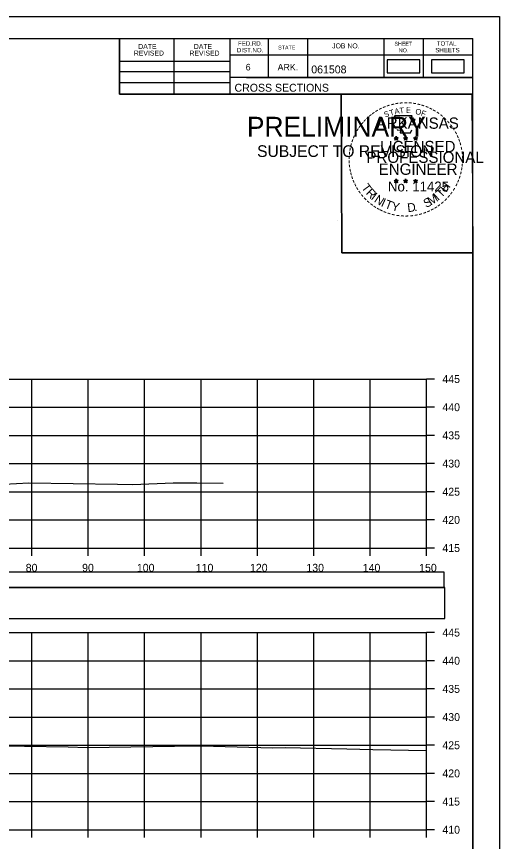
# Model space of a CAD drawing. Extents: x 1371057 to 1372761, y 380005 to 390517.
# Drawn here: x 1372675.1 to 1372760.8, y 389799.6 to 389946 of the extents above; entities that cross this region are included whole.
import ezdxf

# ---------------------------------------------------------------- set-up
doc = ezdxf.new("R2010")
doc.units = 0
for name, color, linetype in [('R_Axis', 7, 'Continuous'), ('R_Axis Annot', 7, 'Continuous'), ('R_Border', 7, 'Continuous'), ('R_Border PE', 7, 'Continuous'), ('R_Border Prem', 7, 'Continuous'), ('R_Dimension', 7, 'Continuous'), ('R_Exist Surface', 7, 'Continuous'), ('R_Grid', 7, 'Continuous'), ('R_No Plot', 7, 'Continuous')]:
    doc.layers.add(name, color=color, linetype=linetype)

msp = doc.modelspace()

# ---------------------------------------------------------------- linework, layer by layer
at = {"layer": 'R_Axis'}
for p, q in [((1372747.84, 389851.66), (1372747.84, 389881.66)), ((1372749.24, 389881.66), (1372747.84, 389881.66)), ((1372749.24, 389876.66), (1372747.84, 389876.66)), ((1372749.24, 389871.66), (1372747.84, 389871.66)), ((1372749.24, 389866.66), (1372747.84, 389866.66)), ((1372749.24, 389861.66), (1372747.84, 389861.66)), ((1372749.24, 389856.66), (1372747.84, 389856.66)), ((1372447.84, 389851.66), (1372747.84, 389851.66)), ((1372677.84, 389850.26), (1372677.84, 389851.66)), ((1372687.84, 389850.26), (1372687.84, 389851.66)), ((1372697.84, 389850.26), (1372697.84, 389851.66)), ((1372707.84, 389850.26), (1372707.84, 389851.66)), ((1372717.84, 389850.26), (1372717.84, 389851.66)), ((1372727.84, 389850.26), (1372727.84, 389851.66)), ((1372737.84, 389850.26), (1372737.84, 389851.66)), ((1372747.84, 389850.26), (1372747.84, 389851.66)), ((1372749.24, 389851.66), (1372747.84, 389851.66)), ((1372747.84, 389801.66), (1372747.84, 389836.66)), ((1372749.24, 389836.66), (1372747.84, 389836.66)), ((1372749.24, 389831.66), (1372747.84, 389831.66)), ((1372749.24, 389826.66), (1372747.84, 389826.66)), ((1372749.24, 389821.66), (1372747.84, 389821.66)), ((1372749.24, 389816.66), (1372747.84, 389816.66)), ((1372749.24, 389811.66), (1372747.84, 389811.66)), ((1372749.24, 389806.66), (1372747.84, 389806.66)), ((1372447.84, 389801.66), (1372747.84, 389801.66)), ((1372677.84, 389800.26), (1372677.84, 389801.66)), ((1372687.84, 389800.26), (1372687.84, 389801.66)), ((1372697.84, 389800.26), (1372697.84, 389801.66)), ((1372707.84, 389800.26), (1372707.84, 389801.66)), ((1372717.84, 389800.26), (1372717.84, 389801.66)), ((1372727.84, 389800.26), (1372727.84, 389801.66)), ((1372737.84, 389800.26), (1372737.84, 389801.66)), ((1372747.84, 389800.26), (1372747.84, 389801.66)), ((1372749.24, 389801.66), (1372747.84, 389801.66))]:
    msp.add_line(p, q, dxfattribs=at)
at = {"layer": 'R_Border'}
for p, q in [((1372439.84, 389942.12), (1372756.02, 389942.12)), ((1372693.38, 389932.24), (1372693.38, 389942.12)), ((1372703.06, 389932.24), (1372703.06, 389942.12)), ((1372712.92, 389942.12), (1372712.92, 389932.24)), ((1372719.76, 389942.12), (1372719.76, 389935.18)), ((1372726.7, 389942.12), (1372726.7, 389935.18)), ((1372740.28, 389942.12), (1372740.28, 389935.18)), ((1372747.22, 389942.12), (1372747.22, 389935.18)), ((1372756.02, 389736.66), (1372756.02, 389942.12)), ((1372756.02, 389939.18), (1372712.92, 389939.18)), ((1372756.02, 389939.2), (1372756.02, 389939.2)), ((1372693.38, 389938.1), (1372712.92, 389938.1)), ((1372693.38, 389936.24), (1372712.92, 389936.24)), ((1372693.38, 389934.3), (1372712.92, 389934.3)), ((1372756.02, 389935.18), (1372712.92, 389935.18)), ((1372715.88, 389935.18), (1372756.02, 389935.18)), ((1372756.02, 389932.24), (1372693.38, 389932.24))]:
    msp.add_line(p, q, dxfattribs=at)
at = {"layer": 'R_Border PE'}
for p, q in [((1372742.1, 389924.5), (1372742.45, 389924.39)), ((1372742.1, 389924.5), (1372742.35, 389924.45)), ((1372742.1, 389924.5), (1372742.34, 389924.38)), ((1372742.23, 389924.09), (1372742.45, 389924.39)), ((1372742.23, 389924.09), (1372742.36, 389924.33)), ((1372742.23, 389924.09), (1372742.45, 389924.31)), ((1372742.45, 389924.75), (1372742.41, 389924.5)), ((1372742.45, 389924.39), (1372742.45, 389924.75)), ((1372742.45, 389924.75), (1372742.5, 389924.5)), ((1372742.8, 389924.5), (1372742.45, 389924.39)), ((1372742.66, 389924.09), (1372742.45, 389924.39)), ((1372742.66, 389924.09), (1372742.45, 389924.3)), ((1372742.8, 389924.5), (1372742.51, 389924.45)), ((1372742.66, 389924.09), (1372742.53, 389924.38)), ((1372742.8, 389924.5), (1372742.59, 389924.4)), ((1372743.77, 389924.5), (1372744.12, 389924.39)), ((1372743.77, 389924.5), (1372744.02, 389924.45)), ((1372743.77, 389924.5), (1372744.01, 389924.38)), ((1372743.9, 389924.09), (1372744.12, 389924.39)), ((1372743.9, 389924.09), (1372744.03, 389924.33)), ((1372743.9, 389924.09), (1372744.12, 389924.31)), ((1372744.12, 389924.75), (1372744.08, 389924.5)), ((1372744.12, 389924.39), (1372744.12, 389924.75)), ((1372744.12, 389924.75), (1372744.17, 389924.5)), ((1372744.47, 389924.5), (1372744.12, 389924.39)), ((1372744.33, 389924.09), (1372744.12, 389924.39)), ((1372744.33, 389924.09), (1372744.12, 389924.3)), ((1372744.47, 389924.5), (1372744.18, 389924.45)), ((1372744.33, 389924.09), (1372744.2, 389924.38)), ((1372744.47, 389924.5), (1372744.26, 389924.4)), ((1372745.53, 389924.49), (1372745.88, 389924.37)), ((1372745.53, 389924.49), (1372745.79, 389924.44)), ((1372745.53, 389924.49), (1372745.77, 389924.36)), ((1372745.67, 389924.08), (1372745.88, 389924.37)), ((1372745.67, 389924.08), (1372745.79, 389924.32)), ((1372745.67, 389924.08), (1372745.88, 389924.29)), ((1372745.88, 389924.74), (1372745.84, 389924.49)), ((1372745.88, 389924.37), (1372745.88, 389924.74)), ((1372745.88, 389924.74), (1372745.93, 389924.49)), ((1372746.23, 389924.49), (1372745.88, 389924.37)), ((1372746.1, 389924.08), (1372745.88, 389924.37)), ((1372746.1, 389924.08), (1372745.88, 389924.29)), ((1372746.23, 389924.49), (1372745.94, 389924.44)), ((1372746.1, 389924.08), (1372745.96, 389924.37)), ((1372746.23, 389924.49), (1372746.03, 389924.38)), ((1372742.1, 389916.92), (1372742.45, 389916.81)), ((1372742.1, 389916.92), (1372742.35, 389916.88)), ((1372742.1, 389916.92), (1372742.33, 389916.8)), ((1372742.23, 389916.52), (1372742.45, 389916.81)), ((1372742.23, 389916.52), (1372742.36, 389916.76)), ((1372742.23, 389916.52), (1372742.44, 389916.73)), ((1372742.45, 389917.18), (1372742.4, 389916.93)), ((1372742.66, 389916.52), (1372742.44, 389916.73)), ((1372742.45, 389916.81), (1372742.45, 389917.18)), ((1372742.45, 389917.18), (1372742.49, 389916.93)), ((1372742.79, 389916.92), (1372742.45, 389916.81)), ((1372742.66, 389916.52), (1372742.45, 389916.81)), ((1372742.79, 389916.92), (1372742.51, 389916.88)), ((1372742.66, 389916.52), (1372742.52, 389916.81)), ((1372742.79, 389916.92), (1372742.59, 389916.82)), ((1372743.77, 389916.92), (1372744.11, 389916.81)), ((1372743.77, 389916.92), (1372744.02, 389916.88)), ((1372743.77, 389916.92), (1372744, 389916.8)), ((1372743.9, 389916.52), (1372744.11, 389916.81)), ((1372743.9, 389916.52), (1372744.02, 389916.76)), ((1372743.9, 389916.52), (1372744.11, 389916.73)), ((1372744.11, 389917.18), (1372744.07, 389916.93)), ((1372744.11, 389916.81), (1372744.11, 389917.18)), ((1372744.11, 389917.18), (1372744.16, 389916.93)), ((1372744.46, 389916.92), (1372744.11, 389916.81)), ((1372744.33, 389916.52), (1372744.11, 389916.81)), ((1372744.33, 389916.52), (1372744.11, 389916.73)), ((1372744.46, 389916.92), (1372744.18, 389916.88)), ((1372744.33, 389916.52), (1372744.19, 389916.81)), ((1372744.46, 389916.92), (1372744.26, 389916.82)), ((1372745.53, 389916.91), (1372745.88, 389916.8)), ((1372745.53, 389916.91), (1372745.79, 389916.87)), ((1372745.53, 389916.91), (1372745.77, 389916.79)), ((1372745.67, 389916.51), (1372745.88, 389916.8)), ((1372745.67, 389916.51), (1372745.79, 389916.75)), ((1372745.67, 389916.51), (1372745.88, 389916.72)), ((1372745.88, 389917.17), (1372745.84, 389916.92)), ((1372745.88, 389916.8), (1372745.88, 389917.17)), ((1372745.88, 389917.17), (1372745.93, 389916.92)), ((1372746.23, 389916.91), (1372745.88, 389916.8)), ((1372746.09, 389916.51), (1372745.88, 389916.8)), ((1372746.09, 389916.51), (1372745.88, 389916.72)), ((1372746.23, 389916.91), (1372745.94, 389916.87)), ((1372746.09, 389916.51), (1372745.96, 389916.8)), ((1372746.23, 389916.91), (1372746.02, 389916.81))]:
    msp.add_line(p, q, dxfattribs=at)
for points in [[(1372742.14, 389928.38), (1372742.41, 389927.55)], [(1372745.65, 389927.45), (1372745.79, 389927.74), (1372745.11, 389927.71), (1372745.26, 389928.38), (1372742.14, 389928.38)], [(1372742.63, 389925.95), (1372742.63, 389925.87), (1372743.2, 389925.85), (1372743.14, 389925.37), (1372745.01, 389925.37), (1372745.21, 389925.91)], [(1372742.45, 389924.75), (1372742.66, 389924.09), (1372742.1, 389924.5), (1372742.8, 389924.5), (1372742.23, 389924.09), (1372742.45, 389924.75)], [(1372744.12, 389924.75), (1372744.33, 389924.09), (1372743.77, 389924.5), (1372744.47, 389924.5), (1372743.9, 389924.09), (1372744.12, 389924.75)], [(1372745.88, 389924.74), (1372746.1, 389924.08), (1372745.53, 389924.49), (1372746.23, 389924.49), (1372745.67, 389924.08), (1372745.88, 389924.74)], [(1372742.45, 389917.18), (1372742.66, 389916.52), (1372742.1, 389916.92), (1372742.79, 389916.92), (1372742.23, 389916.52), (1372742.45, 389917.18)], [(1372744.11, 389917.18), (1372744.33, 389916.52), (1372743.77, 389916.92), (1372744.46, 389916.92), (1372743.9, 389916.52), (1372744.11, 389917.18)], [(1372745.88, 389917.17), (1372746.09, 389916.51), (1372745.53, 389916.91), (1372746.23, 389916.91), (1372745.67, 389916.51), (1372745.88, 389917.17)]]:
    msp.add_lwpolyline(points, dxfattribs=at)
for centre, radius in [((1372742.45, 389924.39), 0.172), ((1372742.45, 389924.39), 0.145), ((1372742.45, 389924.39), 0.116), ((1372742.45, 389924.39), 0.0991), ((1372742.45, 389924.39), 0.0747), ((1372742.45, 389924.39), 0.0495), ((1372742.45, 389924.39), 0.0296), ((1372744.12, 389924.39), 0.172), ((1372744.12, 389924.39), 0.145), ((1372744.12, 389924.39), 0.116), ((1372744.12, 389924.39), 0.0991), ((1372744.12, 389924.39), 0.0747), ((1372744.12, 389924.39), 0.0495), ((1372744.12, 389924.39), 0.0296), ((1372745.88, 389924.37), 0.172), ((1372745.88, 389924.37), 0.145), ((1372745.88, 389924.37), 0.116), ((1372745.88, 389924.37), 0.0991), ((1372745.88, 389924.37), 0.0747), ((1372745.88, 389924.37), 0.0495), ((1372745.88, 389924.37), 0.0296), ((1372742.44, 389916.81), 0.172), ((1372742.44, 389916.81), 0.145), ((1372742.44, 389916.81), 0.116), ((1372742.44, 389916.81), 0.0991), ((1372742.44, 389916.81), 0.0747), ((1372742.44, 389916.81), 0.0495), ((1372742.44, 389916.81), 0.0296), ((1372744.11, 389916.81), 0.172), ((1372744.11, 389916.81), 0.145), ((1372744.11, 389916.81), 0.116), ((1372744.11, 389916.81), 0.0991), ((1372744.11, 389916.81), 0.0747), ((1372744.11, 389916.81), 0.0495), ((1372744.11, 389916.81), 0.0296), ((1372745.88, 389916.8), 0.172), ((1372745.88, 389916.8), 0.145), ((1372745.88, 389916.8), 0.116), ((1372745.88, 389916.8), 0.0991), ((1372745.88, 389916.8), 0.0747), ((1372745.88, 389916.8), 0.0495), ((1372745.88, 389916.8), 0.0296)]:
    msp.add_circle(centre, radius, dxfattribs=at)
at = {"layer": 'R_Dimension'}
for points in [[(1372740.83, 389936.01), (1372746.66, 389936.01), (1372746.66, 389938.32), (1372740.83, 389938.32)], [(1372748.7, 389936.01), (1372754.53, 389936.01), (1372754.53, 389938.32), (1372748.7, 389938.32)], [(1372444.8, 389844.68), (1372750.97, 389844.68), (1372750.97, 389847.4), (1372444.8, 389847.4)], [(1372444.65, 389839.13), (1372751.05, 389839.13), (1372751.05, 389844.67), (1372444.65, 389844.67)]]:
    msp.add_lwpolyline(points, close=True, dxfattribs=at)
at = {"layer": 'R_Exist Surface'}
for points in [[(1372670.69, 389862.86), (1372677.32, 389863.25), (1372693.05, 389863.02), (1372695.75, 389862.94), (1372702.87, 389863.26), (1372707.11, 389863.22), (1372711.76, 389863.18)], [(1372668.71, 389816.61), (1372684.25, 389816.38), (1372687.65, 389816.25), (1372707.01, 389816.54), (1372707.29, 389816.54), (1372710.06, 389816.52), (1372720.5, 389816.2), (1372722.77, 389816.24), (1372733.72, 389816), (1372738.31, 389815.91), (1372747.84, 389815.72)]]:
    msp.add_lwpolyline(points, dxfattribs=at)
at = {"layer": 'R_Grid'}
for p, q in [((1372447.84, 389881.66), (1372747.84, 389881.66)), ((1372677.84, 389851.66), (1372677.84, 389881.66)), ((1372687.84, 389851.66), (1372687.84, 389881.66)), ((1372697.84, 389851.66), (1372697.84, 389881.66)), ((1372707.84, 389851.66), (1372707.84, 389881.66)), ((1372717.84, 389851.66), (1372717.84, 389881.66)), ((1372727.84, 389851.66), (1372727.84, 389881.66)), ((1372737.84, 389851.66), (1372737.84, 389881.66)), ((1372747.84, 389851.66), (1372747.84, 389881.66)), ((1372447.84, 389876.66), (1372747.84, 389876.66)), ((1372447.84, 389871.66), (1372747.84, 389871.66)), ((1372447.84, 389866.66), (1372747.84, 389866.66)), ((1372447.84, 389861.66), (1372747.84, 389861.66)), ((1372447.84, 389856.66), (1372747.84, 389856.66)), ((1372447.84, 389851.66), (1372747.84, 389851.66)), ((1372447.84, 389836.66), (1372747.84, 389836.66)), ((1372677.84, 389801.66), (1372677.84, 389836.66)), ((1372687.84, 389801.66), (1372687.84, 389836.66)), ((1372697.84, 389801.66), (1372697.84, 389836.66)), ((1372707.84, 389801.66), (1372707.84, 389836.66)), ((1372717.84, 389801.66), (1372717.84, 389836.66)), ((1372727.84, 389801.66), (1372727.84, 389836.66)), ((1372737.84, 389801.66), (1372737.84, 389836.66)), ((1372747.84, 389801.66), (1372747.84, 389836.66)), ((1372447.84, 389831.66), (1372747.84, 389831.66)), ((1372447.84, 389826.66), (1372747.84, 389826.66)), ((1372447.84, 389821.66), (1372747.84, 389821.66)), ((1372447.84, 389816.66), (1372747.84, 389816.66)), ((1372447.84, 389811.66), (1372747.84, 389811.66)), ((1372447.84, 389806.66), (1372747.84, 389806.66)), ((1372447.84, 389801.66), (1372747.84, 389801.66))]:
    msp.add_line(p, q, dxfattribs=at)
at = {"layer": 'R_No Plot'}
for p, q in [((1372427.43, 389946.02), (1372760.77, 389946.02)), ((1372732.05, 389909.79), (1372732.05, 389909.79))]:
    msp.add_line(p, q, dxfattribs=at)
for points in [[(1372427.43, 389946.02), (1372760.77, 389946.02), (1372760.77, 389732.68), (1372427.43, 389732.68)], [(1372673.76, 389942.12), (1372693.38, 389942.12), (1372693.38, 389932.24), (1372709.49, 389932.24), (1372732.69, 389932.24), (1372732.81, 389904.09), (1372756.02, 389904.09), (1372756.02, 389736.66), (1372439.84, 389736.66), (1372439.84, 389942.12)], [(1372732.69, 389932.24), (1372755.89, 389932.24), (1372756.02, 389904.09), (1372732.81, 389904.09)]]:
    msp.add_lwpolyline(points, close=True, dxfattribs=at)

# ---------------------------------------------------------------- texts
at = {"layer": 'R_Axis Annot'}
for s, p in [('445', (1372750.64, 389880.96)), ('440', (1372750.64, 389875.96)), ('435', (1372750.64, 389870.96)), ('430', (1372750.64, 389865.96)), ('425', (1372750.64, 389860.96)), ('420', (1372750.64, 389855.96)), ('415', (1372750.64, 389850.96)), ('80', (1372676.75, 389847.46)), ('90', (1372686.75, 389847.46)), ('100', (1372696.46, 389847.46)), ('110', (1372706.91, 389847.46)), ('120', (1372716.52, 389847.46)), ('130', (1372726.52, 389847.46)), ('140', (1372736.52, 389847.46)), ('150', (1372746.52, 389847.46)), ('445', (1372750.64, 389835.96)), ('440', (1372750.64, 389830.96)), ('435', (1372750.64, 389825.96)), ('430', (1372750.64, 389820.96)), ('425', (1372750.64, 389815.96)), ('420', (1372750.64, 389810.96)), ('415', (1372750.64, 389805.96)), ('410', (1372750.64, 389800.96))]:
    msp.add_text(s, height=1.4, dxfattribs=at).set_placement(p)
at = {"layer": 'R_Border'}
for s, height, p in [('FED.RD.', 0.782, (1372714.4, 389940.84)), ('SHEET', 0.684, (1372742.14, 389940.84)), ('TOTAL', 0.782, (1372749.66, 389940.84)), ('REVISED', 0.879, (1372695.93, 389939.08)), ('DATE', 0.879, (1372696.71, 389940.26)), ('REVISED', 0.879, (1372705.79, 389939.08)), ('DATE', 0.879, (1372706.57, 389940.26)), ('DIST.NO.', 0.782, (1372714.2, 389939.66)), ('STATE', 0.684, (1372721.52, 389940.16)), ('JOB NO.', 0.879, (1372731.1, 389940.36)), ('NO.', 0.684, (1372742.92, 389939.66)), ('SHEETS', 0.782, (1372749.38, 389939.66)), ('6', 1.17, (1372715.76, 389936.44)), ('ARK.', 1.172, (1372721.42, 389936.44)), ('061508', 1.4, (1372727.39, 389935.92)), ('CROSS SECTIONS', 1.4, (1372713.78, 389932.67))]:
    msp.add_text(s, height=height, rotation=360, dxfattribs=at).set_placement(p)
at = {"layer": 'R_Border PE'}
for s, height, rotation, p in [('-', 1.6, 28.7918, (1372739.62, 389928.92)), ('-', 1.6, 24.3072, (1372740.25, 389929.23)), ('-', 1.6, 19.1761, (1372740.89, 389929.5)), ('-', 1.6, 13.6301, (1372741.64, 389929.74)), ('-', 1.6, 10.2193, (1372742.32, 389929.91)), ('T', 1, 6.0228, (1372743.08, 389928.8)), ('-', 1.6, 5.8968, (1372743.05, 389930.02)), ('-', 1.6, 0.1862, (1372743.82, 389930.09)), ('E', 1, 0.8323, (1372744.19, 389928.91)), ('-', 1.6, 357.743, (1372744.54, 389930.07)), ('-', 1.6, 352.1617, (1372745.28, 389930.02)), ('-', 1.6, 347.2049, (1372746, 389929.9)), ('-', 1.6, 342.3362, (1372746.64, 389929.75)), ('-', 1.6, 337.8551, (1372747.37, 389929.53)), ('-', 1.6, 334.1211, (1372748, 389929.26)), ('-', 1.6, 42.9622, (1372737.54, 389927.36)), ('-', 1.6, 38.9507, (1372737.97, 389927.77)), ('-', 1.6, 36.2317, (1372738.45, 389928.15)), ('-', 1.6, 34.0636, (1372739.02, 389928.55)), ('S', 1, 21.594, (1372740.5, 389928.05)), ('T', 1, 16.4036, (1372741.41, 389928.38)), ('A', 1, 11.2132, (1372742.24, 389928.64)), ('O', 1, 350.4515, (1372745.79, 389928.7)), ('F', 1, 340.0707, (1372746.75, 389928.47)), ('-', 1.6, 329.6409, (1372748.58, 389928.97)), ('-', 1.6, 325.8627, (1372749.23, 389928.61)), ('-', 1.6, 320.5297, (1372749.84, 389928.19)), ('-', 1.6, 50.6142, (1372736.69, 389926.39)), ('-', 1.6, 48.423, (1372737.09, 389926.88)), ('ARKANSAS', 2, 360, (1372738.99, 389926.09)), ('-', 1.6, 315.5786, (1372750.44, 389927.7)), ('-', 1.6, 309.8797, (1372751, 389927.15)), ('-', 1.6, 306.6522, (1372751.53, 389926.55)), ('-', 1.6, 62.8713, (1372735.64, 389924.68)), ('-', 1.6, 58.0706, (1372735.95, 389925.3)), ('-', 1.6, 54.2325, (1372736.27, 389925.83)), ('-', 1.4, 303.6753, (1372752.02, 389925.98)), ('-', 1.6, 299.6684, (1372752.33, 389925.37)), ('-', 1.6, 72.3945, (1372735.16, 389923.44)), ('-', 1.6, 67.7743, (1372735.38, 389924.07)), ('LICENSED', 2, 360, (1372739.59, 389921.94)), ('DWB', 0.01, 360, (1372742.44, 389924.38)), ('DWB', 0.01, 360, (1372744.11, 389924.38)), ('DWB', 0.01, 360, (1372745.87, 389924.37)), ('-', 1.6, 294.6628, (1372752.66, 389924.76)), ('-', 1.6, 290.5728, (1372752.92, 389924.18)), ('-', 1.6, 81.2013, (1372734.83, 389922.02)), ('-', 1.6, 75.461, (1372734.96, 389922.73)), ('-', 1.6, 285.1233, (1372753.15, 389923.6)), ('-', 1.6, 280.5493, (1372753.35, 389922.86)), ('-', 1.6, 89.0622, (1372734.73, 389920.62)), ('-', 1.6, 85.1863, (1372734.75, 389921.33)), ('PROFESSIONAL', 2, 360, (1372737.17, 389920.03)), ('-', 1.6, 276.5962, (1372753.51, 389922.09)), ('-', 1.6, 274.3301, (1372753.57, 389921.37)), ('-', 1.6, 94.1959, (1372734.76, 389919.9)), ('-', 1.6, 98.9479, (1372734.83, 389919.23)), ('ENGINEER', 2, 360, (1372739.35, 389917.91)), ('-', 1.6, 263.5172, (1372753.59, 389920.07)), ('-', 1.6, 269.9407, (1372753.61, 389920.74)), ('-', 1.6, 101.7149, (1372734.97, 389918.5)), ('-', 1.6, 105.4578, (1372735.13, 389917.9)), ('-', 1.6, 255.7626, (1372753.41, 389918.74)), ('-', 1.6, 260.9953, (1372753.52, 389919.42)), ('-', 1.6, 109.0874, (1372735.35, 389917.27)), ('-', 1.6, 114.0643, (1372735.6, 389916.68)), ('No. 11425', 1.757, 360, (1372740.98, 389914.96)), ('DWB', 0.01, 360, (1372742.43, 389916.81)), ('DWB', 0.01, 360, (1372744.1, 389916.81)), ('DWB', 0.01, 360, (1372745.87, 389916.8)), ('H', 1.54, 54.6088, (1372751.32, 389914.69)), ('-', 1.6, 247.8887, (1372753, 389917.35)), ('-', 1.6, 252.8681, (1372753.22, 389918.02)), ('-', 1.6, 115.7289, (1372735.91, 389916.06)), ('-', 1.6, 120.4471, (1372736.26, 389915.47)), ('-', 1.6, 125.8934, (1372736.67, 389914.91)), ('T', 1.54, 306.0406, (1372736.2, 389915.65)), ('R', 1.54, 314.005, (1372736.97, 389914.6)), ('T', 1.54, 46.6444, (1372750.44, 389913.74)), ('-', 1.6, 239.0712, (1372752.35, 389915.97)), ('-', 1.6, 244.6197, (1372752.74, 389916.72)), ('-', 1.6, 130.7181, (1372737.13, 389914.36)), ('-', 1.6, 134.2238, (1372737.64, 389913.82)), ('I', 1.54, 321.9694, (1372737.87, 389913.67)), ('N', 1.54, 326.5002, (1372738.43, 389913.2)), ('I', 1.54, 335.3603, (1372739.64, 389912.41)), ('S', 1.54, 26.9312, (1372747.75, 389912.01)), ('M', 1.54, 32.6563, (1372748.59, 389912.42)), ('I', 1.54, 42.1136, (1372749.87, 389913.27)), ('-', 1.6, 225.7653, (1372751.03, 389914.18)), ('-', 1.6, 231.2538, (1372751.51, 389914.75)), ('-', 1.6, 233.8452, (1372751.94, 389915.31)), ('-', 1.6, 138.9338, (1372738.17, 389913.35)), ('-', 1.6, 144.6463, (1372738.73, 389912.95)), ('-', 1.6, 148.0898, (1372739.29, 389912.57)), ('T', 1.54, 339.8912, (1372740.3, 389912.09)), ('Y', 1.54, 347.8556, (1372741.52, 389911.64)), ('D', 1.54, 6.3969, (1372744.51, 389911.28)), ('-', 1.6, 212.2491, (1372749.43, 389912.81)), ('-', 1.6, 215.7363, (1372749.96, 389913.2)), ('-', 1.6, 221.0851, (1372750.51, 389913.67)), ('-', 1.6, 151.5704, (1372739.87, 389912.25)), ('-', 1.6, 154.6002, (1372740.39, 389912)), ('-', 1.6, 158.5612, (1372741.01, 389911.75)), ('-', 1.6, 162.7983, (1372741.7, 389911.54)), ('-', 1.6, 167.5555, (1372742.41, 389911.37)), ('-', 1.6, 173.1155, (1372743.19, 389911.26)), ('-', 1.6, 176.5183, (1372743.93, 389911.21)), ('-', 1.6, 181.5918, (1372744.68, 389911.23)), ('-', 1.6, 185.8167, (1372745.49, 389911.3)), ('-', 1.6, 191.2858, (1372746.22, 389911.44)), ('.', 1.54, 13.7642, (1372745.7, 389911.41)), ('-', 1.6, 195.4743, (1372746.95, 389911.63)), ('-', 1.6, 200.7184, (1372747.63, 389911.88)), ('-', 1.6, 204.2516, (1372748.25, 389912.15)), ('-', 1.6, 207.3568, (1372748.87, 389912.47))]:
    msp.add_text(s, height=height, rotation=rotation, dxfattribs=at).set_placement(p)
at = {"layer": 'R_Border Prem'}
for s, height, p in [('PRELIMINARY', 3.5, (1372715.97, 389924.71)), ('DWB', 0.01, (1372716.71, 389926.55)), ('SUBJECT TO REVISION', 2.0751, (1372717.78, 389921.08))]:
    msp.add_text(s, height=height, rotation=360, dxfattribs=at).set_placement(p)

doc.saveas('drawing.dxf')
